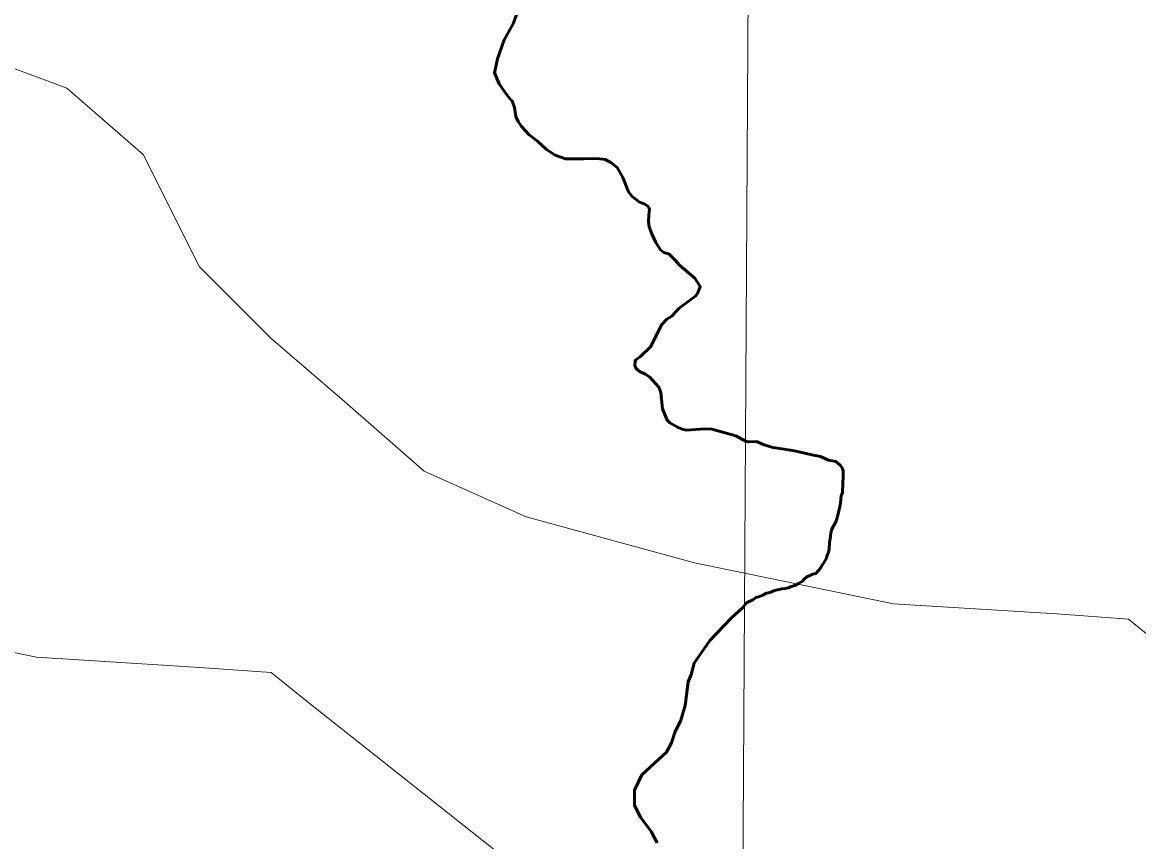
# Model space of a CAD drawing. Extents: x 553962 to 842807, y 8883888 to 9032388.
# Drawn here: x 812127 to 813924, y 9011542 to 9012861 of the extents above; entities that cross this region are included whole.
import ezdxf

# ---------------------------------------------------------------- set-up
doc = ezdxf.new("R2010")
doc.units = 0
doc.header["$LTSCALE"] = 200
doc.layers.add('1', color=7, linetype='Continuous', lineweight=13)

msp = doc.modelspace()

# ---------------------------------------------------------------- linework, layer by layer
at = {"layer": '1'}
for points in [[(813359.1, 9024030.7), (813314.8, 9016154), (813280.2, 9010301.9)], [(813359.1, 9024030.7), (813314.8, 9016154), (813280.2, 9010301.9)], [(812042.6, 9012812.3), (812198.7, 9012754.8), (812321.9, 9012648), (812412.3, 9012467.1), (812527.3, 9012352.1), (812642.3, 9012253.4), (812773.8, 9012138.3), (812938.1, 9012064.4), (813209.2, 9011990.4), (813529.6, 9011924.6), (813792.5, 9011908.2), (813907.5, 9011900), (813967.9, 9011851.2)], [(812042.6, 9012812.3), (812198.7, 9012754.8), (812321.9, 9012648), (812412.3, 9012467.1), (812527.3, 9012352.1), (812642.3, 9012253.4), (812773.8, 9012138.3), (812938.1, 9012064.4), (813209.2, 9011990.4), (813529.6, 9011924.6), (813792.5, 9011908.2), (813907.5, 9011900), (813967.9, 9011851.2)], [(811829.6, 9011904.5), (812149.9, 9011838.8), (812412.8, 9011822.3), (812527.8, 9011814.1), (812588.3, 9011765.3), (812995.4, 9011442.6), (813326, 9011253.5), (813656.6, 9011064.4), (814116.2, 9010976)]]:
    msp.add_lwpolyline(points, dxfattribs=at)
at = {"layer": '1', "lineweight": 53}
for points in [[(812935.2, 9012906.9), (812917.2, 9012858.2), (812902.7, 9012832.3), (812891.9, 9012802), (812887.2, 9012779.1), (812894.7, 9012761.7), (812905.3, 9012746), (812913.2, 9012736.6), (812915.6, 9012734.2), (812916.9, 9012730.8)], [(812935.2, 9012906.9), (812917.2, 9012858.2), (812902.7, 9012832.3), (812891.9, 9012802), (812887.2, 9012779.1), (812894.7, 9012761.7), (812905.3, 9012746), (812913.2, 9012736.6), (812915.6, 9012734.2), (812916.9, 9012730.8)], [(812916.9, 9012730.8), (812919.4, 9012723.5), (812921.8, 9012709), (812925.1, 9012700.7), (812930.7, 9012693), (812942.8, 9012679.3), (812956.3, 9012669.1), (812970.9, 9012656), (812984.9, 9012646.6), (813001.7, 9012641.1), (813031, 9012640.6), (813051.8, 9012641.5), (813065.4, 9012639.8), (813074.7, 9012634.8), (813084.5, 9012626.9), (813093.7, 9012610.7), (813103.2, 9012587.8), (813108.7, 9012580.3), (813120.7, 9012571.2), (813128.4, 9012568.3), (813134, 9012564.7), (813135.8, 9012562.3), (813136.6, 9012559.3), (813135.4, 9012550.7), (813135.2, 9012539.7), (813136.3, 9012531.2), (813140.3, 9012520), (813146.8, 9012506), (813154.6, 9012494.2), (813159.9, 9012490.3), (813169.1, 9012487.4), (813169.5, 9012486.1), (813178.7, 9012477.1), (813185.1, 9012469.6), (813209.8, 9012448.9), (813218.3, 9012435.1), (813214.6, 9012425), (813211.2, 9012420.3), (813184.3, 9012400.4), (813172.7, 9012387.7), (813164.6, 9012382.6), (813155.8, 9012373.4), (813138.7, 9012338.8), (813122.4, 9012322.8), (813114.7, 9012317.2), (813113.5, 9012315.3), (813113.3, 9012307.4), (813115.1, 9012303.2), (813121.6, 9012298.1), (813130.5, 9012294.1), (813137.3, 9012289.2), (813151.9, 9012273.4), (813154.9, 9012264.7), (813157.4, 9012238.5), (813165, 9012220.1), (813169.7, 9012216), (813182.8, 9012208.3), (813191.1, 9012205.3), (813196.8, 9012204.3), (813225.3, 9012206.1), (813237, 9012205.6), (813275.6, 9012194.8), (813291.3, 9012186.5)], [(812916.9, 9012730.8), (812919.4, 9012723.5), (812921.8, 9012709), (812925.1, 9012700.7), (812930.7, 9012693), (812942.8, 9012679.3), (812956.3, 9012669.1), (812970.9, 9012656), (812984.9, 9012646.6), (813001.7, 9012641.1), (813031, 9012640.6), (813051.8, 9012641.5), (813065.4, 9012639.8), (813074.7, 9012634.8), (813084.5, 9012626.9), (813093.7, 9012610.7), (813103.2, 9012587.8), (813108.7, 9012580.3), (813120.7, 9012571.2), (813128.4, 9012568.3), (813134, 9012564.7), (813135.8, 9012562.3), (813136.6, 9012559.3), (813135.4, 9012550.7), (813135.2, 9012539.7), (813136.3, 9012531.2), (813140.3, 9012520), (813146.8, 9012506), (813154.6, 9012494.2), (813159.9, 9012490.3), (813169.1, 9012487.4), (813169.5, 9012486.1), (813178.7, 9012477.1), (813185.1, 9012469.6), (813209.8, 9012448.9), (813218.3, 9012435.1), (813214.6, 9012425), (813211.2, 9012420.3), (813184.3, 9012400.4), (813172.7, 9012387.7), (813164.6, 9012382.6), (813155.8, 9012373.4), (813138.7, 9012338.8), (813122.4, 9012322.8), (813114.7, 9012317.2), (813113.5, 9012315.3), (813113.3, 9012307.4), (813115.1, 9012303.2), (813121.6, 9012298.1), (813130.5, 9012294.1), (813137.3, 9012289.2), (813151.9, 9012273.4), (813154.9, 9012264.7), (813157.4, 9012238.5), (813165, 9012220.1), (813169.7, 9012216), (813182.8, 9012208.3), (813191.1, 9012205.3), (813196.8, 9012204.3), (813225.3, 9012206.1), (813237, 9012205.6), (813275.6, 9012194.8), (813291.3, 9012186.5)], [(813291.3, 9012186.5), (813295.8, 9012185.1), (813295.8, 9012185.1), (813309.1, 9012185.6), (813309.1, 9012185.6), (813309.1, 9012185.6), (813321.3, 9012180.6)], [(813291.3, 9012186.5), (813295.8, 9012185.1), (813295.8, 9012185.1), (813309.1, 9012185.6), (813309.1, 9012185.6), (813309.1, 9012185.6), (813321.3, 9012180.6)], [(813321.3, 9012180.6), (813335.2, 9012176.2), (813335.2, 9012176.2), (813335.2, 9012176.2), (813335.2, 9012176.2), (813353.5, 9012173.4), (813353.5, 9012173.4), (813353.5, 9012173.4), (813370.2, 9012170.7), (813370.2, 9012170.7), (813370.2, 9012170.7), (813397.9, 9012164.6), (813397.9, 9012164.6), (813397.9, 9012164.6), (813397.9, 9012164.6), (813411.8, 9012161.8), (813411.8, 9012161.8), (813411.8, 9012161.8), (813425.1, 9012155.7), (813436.7, 9012153.5), (813443.6, 9012147.6), (813446.6, 9012143.5), (813448.6, 9012138.4), (813448.5, 9012133.3), (813448.5, 9012127.2), (813448, 9012120.6), (813447.9, 9012114), (813447.4, 9012108.9), (813447.3, 9012103.3), (813445.3, 9012098.7), (813444.7, 9012093.1), (813444.2, 9012087), (813443.1, 9012080.9), (813441.5, 9012074.3), (813440.5, 9012069.2), (813438.4, 9012061.6), (813436.8, 9012056.5), (813433.7, 9012050.9), (813430.1, 9012044.8), (813428.6, 9012038.7), (813428, 9012033.6), (813426.7, 9012022.6)], [(813321.3, 9012180.6), (813335.2, 9012176.2), (813335.2, 9012176.2), (813335.2, 9012176.2), (813335.2, 9012176.2), (813353.5, 9012173.4), (813353.5, 9012173.4), (813353.5, 9012173.4), (813370.2, 9012170.7), (813370.2, 9012170.7), (813370.2, 9012170.7), (813397.9, 9012164.6), (813397.9, 9012164.6), (813397.9, 9012164.6), (813397.9, 9012164.6), (813411.8, 9012161.8), (813411.8, 9012161.8), (813411.8, 9012161.8), (813425.1, 9012155.7), (813436.7, 9012153.5), (813443.6, 9012147.6), (813446.6, 9012143.5), (813448.6, 9012138.4), (813448.5, 9012133.3), (813448.5, 9012127.2), (813448, 9012120.6), (813447.9, 9012114), (813447.4, 9012108.9), (813447.3, 9012103.3), (813445.3, 9012098.7), (813444.7, 9012093.1), (813444.2, 9012087), (813443.1, 9012080.9), (813441.5, 9012074.3), (813440.5, 9012069.2), (813438.4, 9012061.6), (813436.8, 9012056.5), (813433.7, 9012050.9), (813430.1, 9012044.8), (813428.6, 9012038.7), (813428, 9012033.6), (813426.7, 9012022.6)], [(813426.7, 9012022.6), (813425.8, 9012012.7), (813424.8, 9012007.6), (813422.7, 9012002.1), (813421.2, 9011997), (813418.1, 9011991.4), (813414.5, 9011986.8), (813411.9, 9011981.8), (813408.3, 9011977.7), (813404.7, 9011973.6), (813399.6, 9011972.2), (813395, 9011970.1), (813389.9, 9011968.1), (813386.3, 9011964.6), (813382.8, 9011961.1), (813376.6, 9011957.5), (813370.5, 9011954), (813364.9, 9011952.5), (813360.3, 9011950.5), (813355.2, 9011949), (813349.6, 9011948.5), (813343, 9011947), (813337.9, 9011946.1), (813330.8, 9011943), (813325.2, 9011941.6), (813319, 9011938.5), (813313.9, 9011936.5), (813308.3, 9011935), (813303.2, 9011931), (813293, 9011926), (813287, 9011918.5)], [(813426.7, 9012022.6), (813425.8, 9012012.7), (813424.8, 9012007.6), (813422.7, 9012002.1), (813421.2, 9011997), (813418.1, 9011991.4), (813414.5, 9011986.8), (813411.9, 9011981.8), (813408.3, 9011977.7), (813404.7, 9011973.6), (813399.6, 9011972.2), (813395, 9011970.1), (813389.9, 9011968.1), (813386.3, 9011964.6), (813382.8, 9011961.1), (813376.6, 9011957.5), (813370.5, 9011954), (813364.9, 9011952.5), (813360.3, 9011950.5), (813355.2, 9011949), (813349.6, 9011948.5), (813343, 9011947), (813337.9, 9011946.1), (813330.8, 9011943), (813325.2, 9011941.6), (813319, 9011938.5), (813313.9, 9011936.5), (813308.3, 9011935), (813303.2, 9011931), (813293, 9011926), (813287, 9011918.5)], [(813287, 9011918.5), (813268.8, 9011901.9), (813233.9, 9011865.4), (813208.9, 9011828.8), (813204, 9011810.6), (813199, 9011799), (813194, 9011760.8), (813187.3, 9011737.5), (813177.4, 9011717.6), (813172.4, 9011701), (813164.1, 9011686), (813144.7, 9011668.3), (813144.1, 9011667.8)], [(813287, 9011918.5), (813268.8, 9011901.9), (813233.9, 9011865.4), (813208.9, 9011828.8), (813204, 9011810.6), (813199, 9011799), (813194, 9011760.8), (813187.3, 9011737.5), (813177.4, 9011717.6), (813172.4, 9011701), (813164.1, 9011686), (813144.7, 9011668.3), (813144.1, 9011667.8)], [(813144.1, 9011667.8), (813124.2, 9011649.5), (813112.6, 9011624.6), (813112.6, 9011599.7), (813122.5, 9011581.4), (813139.2, 9011558.2), (813149.1, 9011539.9)], [(813144.1, 9011667.8), (813124.2, 9011649.5), (813112.6, 9011624.6), (813112.6, 9011599.7), (813122.5, 9011581.4), (813139.2, 9011558.2), (813149.1, 9011539.9)]]:
    msp.add_lwpolyline(points, dxfattribs=at)

# ---------------------------------------------------------------- texts
at = {"layer": '1', "width": 0.9}
msp.add_text('R I O   S Ã O   F R A N C I S C O', height=500, rotation=332.036, dxfattribs=at).set_placement((805039.4, 9013778.6))

doc.saveas('drawing.dxf')
